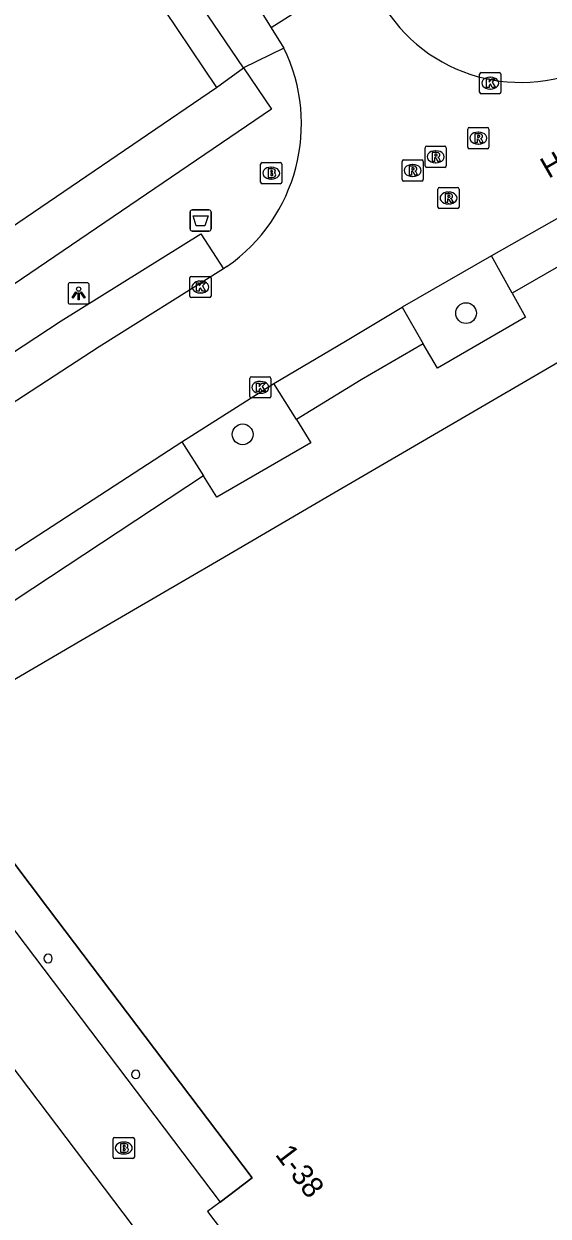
# Model space of a CAD drawing. Extents: x 160037 to 160839, y 385326 to 386441.
# Drawn here: x 160333 to 160357.7, y 385985.4 to 386041.7 of the extents above; entities that cross this region are included whole.
import ezdxf

# ---------------------------------------------------------------- set-up
doc = ezdxf.new("R2010")
doc.units = 0
for name, color, linetype in [('IMGEO_Afvalbak', 7, 'Continuous'), ('IMGEO_Boom', 7, 'Continuous'), ('IMGEO_Brandkraan', 7, 'Continuous'), ('IMGEO_Kolk', 7, 'Continuous'), ('IMGEO_Lichtpunt', 7, 'Continuous'), ('IMGEO_Openbare_ruimte_label', 7, 'Continuous'), ('IMGEO_Pand', 7, 'Continuous'), ('IMGEO_Pand_nummerreeks', 7, 'Continuous'), ('IMGEO_Pand_overbouw', 7, 'Continuous'), ('IMGEO_Parkeervlak_open', 7, 'Continuous'), ('IMGEO_Rijbaan_lokaal_open', 7, 'Continuous'), ('IMGEO_Rioolput', 7, 'Continuous'), ('IMGEO_Voetpad_open', 7, 'Continuous')]:
    doc.layers.add(name, color=color, linetype=linetype)

msp = doc.modelspace()

# ---------------------------------------------------------------- linework, layer by layer
at = {"layer": 'IMGEO_Afvalbak'}
for p, q in [((160340.801, 386031.994), (160340.801, 386032.794)), ((160340.801, 386032.794), (160340.801, 386031.994)), ((160340.901, 386032.894), (160341.691, 386032.894)), ((160341.691, 386032.894), (160340.901, 386032.894)), ((160341.791, 386032.794), (160341.791, 386031.994)), ((160341.791, 386031.994), (160341.791, 386032.794)), ((160341.691, 386031.894), (160340.901, 386031.894)), ((160340.901, 386031.894), (160341.691, 386031.894))]:
    msp.add_line(p, q, dxfattribs=at)
msp.add_lwpolyline([(160340.944, 386032.608), (160341.648, 386032.608), (160341.499, 386032.138), (160341.093, 386032.138), (160340.944, 386032.608)], dxfattribs=at)
for centre, start, end in [((160340.901, 386032.794), 90, 180), ((160340.901, 386032.794), 90, 180), ((160341.691, 386032.794), 0, 90), ((160341.691, 386032.794), 360, 90), ((160340.901, 386031.994), 180, 270), ((160340.901, 386031.994), 180, 270), ((160341.691, 386031.994), 270, 0), ((160341.691, 386031.994), 270, 0)]:
    msp.add_arc(centre, 0.1, start, end, dxfattribs=at)
at = {"layer": 'IMGEO_Boom'}
for centre in [(160353.825, 386028.023), (160343.282, 386022.307)]:
    msp.add_circle(centre, 0.489, dxfattribs=at)
at = {"layer": 'IMGEO_Brandkraan'}
for p, q in [((160344.131, 386034.199), (160344.131, 386035.051)), ((160344.206, 386035.125), (160345.058, 386035.125)), ((160345.132, 386035.051), (160345.132, 386034.199)), ((160344.619, 386034.905), (160344.644, 386034.905)), ((160345.058, 386034.125), (160344.206, 386034.125)), ((160344.642, 386034.345), (160344.617, 386034.345)), ((160337.171, 385988.227), (160337.171, 385989.079)), ((160337.246, 385989.153), (160338.098, 385989.153)), ((160337.659, 385988.933), (160337.684, 385988.933)), ((160338.172, 385989.079), (160338.172, 385988.227)), ((160337.682, 385988.373), (160337.657, 385988.373)), ((160338.098, 385988.153), (160337.246, 385988.153))]:
    msp.add_line(p, q, dxfattribs=at)
for points in [[(160344.131, 386034.199), (160344.131, 386035.051)], [(160344.206, 386035.125), (160345.058, 386035.125)], [(160345.132, 386035.051), (160345.132, 386034.199)], [(160344.479, 386034.825), (160344.479, 386034.425), (160344.692, 386034.425)], [(160344.71, 386034.825), (160344.479, 386034.825)], [(160344.658, 386034.744), (160344.604, 386034.744), (160344.604, 386034.668)], [(160344.604, 386034.668), (160344.657, 386034.668)], [(160344.666, 386034.592), (160344.604, 386034.592), (160344.604, 386034.511)], [(160344.604, 386034.511), (160344.666, 386034.511)], [(160345.058, 386034.125), (160344.206, 386034.125)], [(160337.171, 385988.227), (160337.171, 385989.079)], [(160337.246, 385989.153), (160338.098, 385989.153)], [(160338.172, 385989.079), (160338.172, 385988.227)], [(160337.519, 385988.853), (160337.519, 385988.453), (160337.732, 385988.453)], [(160337.75, 385988.853), (160337.519, 385988.853)], [(160337.698, 385988.772), (160337.644, 385988.772), (160337.644, 385988.696)], [(160337.644, 385988.696), (160337.697, 385988.696)], [(160337.706, 385988.62), (160337.644, 385988.62), (160337.644, 385988.539)], [(160337.644, 385988.539), (160337.706, 385988.539)], [(160338.098, 385988.153), (160337.246, 385988.153)]]:
    msp.add_lwpolyline(points, dxfattribs=at)
for centre, radius, start, end in [((160344.208, 386035.049), 0.0765, 91.552, 178.448), ((160344.208, 386035.049), 0.0765, 91.552, 178.448), ((160345.056, 386035.049), 0.0765, 1.552, 88.448), ((160345.056, 386035.049), 0.0765, 1.552, 88.448), ((160344.659, 386034.706), 0.0379, 267.8285, 90.9355), ((160344.667, 386034.551), 0.0404, 269.8759, 90.5077), ((160344.698, 386034.676), 0.251, 268.6676, 293.5347), ((160344.714, 386034.68), 0.145, 59.4692, 91.5367), ((160344.739, 386034.727), 0.0922, 285.5137, 58.1501), ((160344.744, 386034.535), 0.105, 301.3115, 78.989), ((160344.208, 386034.201), 0.0765, 181.552, 268.448), ((160344.208, 386034.201), 0.0765, 181.552, 268.448), ((160345.056, 386034.201), 0.0765, 271.552, 358.448), ((160345.056, 386034.201), 0.0765, 271.552, 358.448), ((160337.248, 385989.077), 0.0765, 91.552, 178.448), ((160337.248, 385989.077), 0.0765, 91.552, 178.448), ((160338.096, 385989.077), 0.0765, 1.552, 88.448), ((160338.096, 385989.077), 0.0765, 1.552, 88.448), ((160337.699, 385988.734), 0.0379, 267.8285, 90.9355), ((160337.707, 385988.579), 0.0404, 269.8759, 90.5077), ((160337.738, 385988.704), 0.251, 268.6676, 293.5347), ((160337.754, 385988.708), 0.145, 59.4692, 91.5367), ((160337.779, 385988.755), 0.0922, 285.5137, 58.1501), ((160337.784, 385988.563), 0.105, 301.3115, 78.989), ((160337.248, 385988.229), 0.0765, 181.552, 268.448), ((160337.248, 385988.229), 0.0765, 181.552, 268.448), ((160338.096, 385988.229), 0.0765, 271.552, 358.448), ((160338.096, 385988.229), 0.0765, 271.552, 358.448)]:
    msp.add_arc(centre, radius, start, end, dxfattribs=at)
for centre, major_axis, ratio, start_param, end_param in [((160344.618, 386034.625), (-0.387, 0.002), 0.722429, 4.712389, 7.853982), ((160344.643, 386034.625), (-0.39, 0.002), 0.717154, 1.570796, 4.712389), ((160337.658, 385988.653), (-0.387, 0.002), 0.722429, 4.712389, 7.853982), ((160337.683, 385988.653), (-0.39, 0.002), 0.717154, 1.570796, 4.712389)]:
    msp.add_ellipse(centre, major_axis=major_axis, ratio=ratio, start_param=start_param, end_param=end_param, dxfattribs=at)
at = {"layer": 'IMGEO_Kolk'}
for p, q in [((160354.467, 386038.443), (160354.467, 386039.295)), ((160354.542, 386039.369), (160355.394, 386039.369)), ((160354.955, 386039.149), (160354.98, 386039.149)), ((160355.468, 386039.295), (160355.468, 386038.443)), ((160355.394, 386038.369), (160354.542, 386038.369)), ((160354.978, 386038.589), (160354.953, 386038.589)), ((160340.788, 386028.829), (160340.788, 386029.681)), ((160340.863, 386029.755), (160341.715, 386029.755)), ((160341.276, 386029.535), (160341.301, 386029.535)), ((160341.789, 386029.681), (160341.789, 386028.829)), ((160341.299, 386028.975), (160341.274, 386028.975)), ((160341.715, 386028.755), (160340.863, 386028.755)), ((160343.617, 386024.096), (160343.617, 386024.948)), ((160343.692, 386025.022), (160344.544, 386025.022)), ((160344.618, 386024.948), (160344.618, 386024.096)), ((160344.105, 386024.802), (160344.13, 386024.802)), ((160344.544, 386024.022), (160343.692, 386024.022)), ((160344.128, 386024.242), (160344.103, 386024.242))]:
    msp.add_line(p, q, dxfattribs=at)
for points in [[(160354.467, 386038.443), (160354.467, 386039.295)], [(160354.542, 386039.369), (160355.394, 386039.369)], [(160354.788, 386039.069), (160354.911, 386039.069), (160354.911, 386038.918), (160355.041, 386039.069), (160355.205, 386039.069), (160355.059, 386038.918), (160355.212, 386038.669), (160355.06, 386038.669), (160354.975, 386038.833), (160354.911, 386038.766), (160354.911, 386038.669), (160354.788, 386038.669), (160354.788, 386039.069)], [(160355.468, 386039.295), (160355.468, 386038.443)], [(160355.394, 386038.369), (160354.542, 386038.369)], [(160340.788, 386028.829), (160340.788, 386029.681)], [(160340.863, 386029.755), (160341.715, 386029.755)], [(160341.109, 386029.455), (160341.232, 386029.455), (160341.232, 386029.304), (160341.362, 386029.455), (160341.526, 386029.455), (160341.38, 386029.304), (160341.533, 386029.055), (160341.381, 386029.055), (160341.296, 386029.219), (160341.232, 386029.152), (160341.232, 386029.055), (160341.109, 386029.055), (160341.109, 386029.455)], [(160341.789, 386029.681), (160341.789, 386028.829)], [(160341.715, 386028.755), (160340.863, 386028.755)], [(160343.617, 386024.096), (160343.617, 386024.948)], [(160343.692, 386025.022), (160344.544, 386025.022)], [(160344.618, 386024.948), (160344.618, 386024.096)], [(160343.938, 386024.722), (160344.061, 386024.722), (160344.061, 386024.571), (160344.191, 386024.722), (160344.355, 386024.722), (160344.209, 386024.571), (160344.362, 386024.322), (160344.21, 386024.322), (160344.125, 386024.486), (160344.061, 386024.419), (160344.061, 386024.322), (160343.938, 386024.322), (160343.938, 386024.722)], [(160344.544, 386024.022), (160343.692, 386024.022)]]:
    msp.add_lwpolyline(points, dxfattribs=at)
for centre, start, end in [((160354.544, 386039.293), 91.552, 178.448), ((160354.544, 386039.293), 91.552, 178.448), ((160355.392, 386039.293), 1.552, 88.448), ((160355.392, 386039.293), 1.552, 88.448), ((160354.544, 386038.445), 181.552, 268.448), ((160354.544, 386038.445), 181.552, 268.448), ((160355.392, 386038.445), 271.552, 358.448), ((160355.392, 386038.445), 271.552, 358.448), ((160340.865, 386029.679), 91.552, 178.448), ((160340.865, 386029.679), 91.552, 178.448), ((160341.713, 386029.679), 1.552, 88.448), ((160341.713, 386029.679), 1.552, 88.448), ((160340.865, 386028.831), 181.552, 268.448), ((160340.865, 386028.831), 181.552, 268.448), ((160341.713, 386028.831), 271.552, 358.448), ((160341.713, 386028.831), 271.552, 358.448), ((160343.694, 386024.946), 91.552, 178.448), ((160343.694, 386024.946), 91.552, 178.448), ((160344.542, 386024.946), 1.552, 88.448), ((160344.542, 386024.946), 1.552, 88.448), ((160343.694, 386024.098), 181.552, 268.448), ((160343.694, 386024.098), 181.552, 268.448), ((160344.542, 386024.098), 271.552, 358.448), ((160344.542, 386024.098), 271.552, 358.448)]:
    msp.add_arc(centre, 0.0765, start, end, dxfattribs=at)
for centre, major_axis, ratio, start_param, end_param in [((160354.954, 386038.869), (-0.387, 0.002), 0.722429, 4.712389, 7.853982), ((160354.979, 386038.869), (-0.39, 0.002), 0.717154, 1.570796, 4.712389), ((160341.275, 386029.255), (-0.387, 0.002), 0.722429, 4.712389, 7.853982), ((160341.3, 386029.255), (-0.39, 0.002), 0.717154, 1.570796, 4.712389), ((160344.104, 386024.522), (-0.387, 0.002), 0.722429, 4.712389, 7.853982), ((160344.129, 386024.522), (-0.39, 0.002), 0.717154, 1.570796, 4.712389)]:
    msp.add_ellipse(centre, major_axis=major_axis, ratio=ratio, start_param=start_param, end_param=end_param, dxfattribs=at)
at = {"layer": 'IMGEO_Lichtpunt'}
for p, q in [((160335.042, 386029.359), (160335.042, 386028.552)), ((160335.042, 386029.359), (160335.042, 386028.552)), ((160335.944, 386029.454), (160335.136, 386029.454)), ((160335.944, 386029.454), (160335.136, 386029.454)), ((160336.038, 386028.552), (160336.038, 386029.359)), ((160336.038, 386028.552), (160336.038, 386029.359)), ((160335.136, 386028.458), (160335.944, 386028.458)), ((160335.136, 386028.458), (160335.944, 386028.458))]:
    msp.add_line(p, q, dxfattribs=at)
for points in [[(160335.416, 386029.023), (160335.455, 386028.995), (160335.267, 386028.733), (160335.229, 386028.76), (160335.416, 386029.023)], [(160335.518, 386028.975), (160335.565, 386028.975), (160335.565, 386028.653), (160335.518, 386028.653), (160335.518, 386028.975)], [(160335.628, 386028.995), (160335.666, 386029.022), (160335.853, 386028.76), (160335.814, 386028.732), (160335.628, 386028.995)]]:
    msp.add_lwpolyline(points, dxfattribs=at)
msp.add_circle((160335.541, 386029.157), 0.0994, dxfattribs=at)
for centre, start, end in [((160335.136, 386029.359), 90, 180), ((160335.136, 386029.359), 90, 180), ((160335.944, 386029.359), 0, 90), ((160335.944, 386029.359), 0, 90), ((160335.136, 386028.552), 180, 270), ((160335.136, 386028.552), 180, 270), ((160335.944, 386028.552), 270, 0), ((160335.944, 386028.552), 270, 360)]:
    msp.add_arc(centre, 0.0946, start, end, dxfattribs=at)
at = {"layer": 'IMGEO_Pand'}
for points in [[(160334.826, 386049.73), (160335.927, 386048.015), (160339.1, 386043.322), (160338.986, 386043.242), (160342.054, 386038.664)], [(160321.617, 386024.801), (160323.443, 386026.038), (160331.231, 386031.313), (160342.054, 386038.664)], [(160367.528, 386031.149), (160349.208, 386020.473), (160347.207, 386019.307), (160342.423, 386016.519), (160340.422, 386015.352), (160335.638, 386012.565), (160333.636, 386011.398), (160327.941, 386008.079)], [(160327.941, 386008.079), (160330.831, 386004.266), (160334.064, 386000), (160343.732, 385987.245), (160342.227, 385986.103), (160341.629, 385985.65), (160343.551, 385983.115), (160344.149, 385983.569), (160345.639, 385984.699), (160349.861, 385979.176), (160356.345, 385970.639), (160357.132, 385969.603)]]:
    msp.add_lwpolyline(points, dxfattribs=at)
for centre, start, end in [((160334.096, 385997.588), 0, 180), ((160334.096, 385997.588), 180, 0), ((160338.234, 385992.122), 0, 180), ((160338.234, 385992.122), 180, 360)]:
    msp.add_arc(centre, 0.2, start, end, dxfattribs=at)
at = {"layer": 'IMGEO_Pand_overbouw'}
msp.add_lwpolyline([(160343.732, 385987.245), (160334.064, 386000), (160330.831, 386004.266), (160329.174, 386003.291), (160331.673, 386000), (160342.227, 385986.103)], close=True, dxfattribs=at)
at = {"layer": 'IMGEO_Parkeervlak_open'}
for points in [[(160356.008, 386028.971), (160355.023, 386030.72)], [(160350.809, 386028.304), (160351.809, 386026.573)], [(160345.825, 386023.007), (160344.761, 386024.708)], [(160340.408, 386021.957), (160341.428, 386020.346)]]:
    msp.add_lwpolyline(points, dxfattribs=at)
at = {"layer": 'IMGEO_Rijbaan_lokaal_open'}
for points in [[(160335.889, 386055.264), (160338.797, 386050.618), (160342.768, 386044.462), (160344.631, 386041.482)], [(160348.891, 386044.19), (160344.631, 386041.482)], [(160344.631, 386041.482), (160345.233, 386040.526)], [(160361.165, 386034.196), (160355.023, 386030.72)], [(160355.023, 386030.72), (160350.809, 386028.304)], [(160342.374, 386030.107), (160336.508, 386026.434), (160326.919, 386020.186), (160321.966, 386016.821)], [(160342.542, 386030.224), (160342.374, 386030.107)], [(160344.761, 386024.708), (160348.129, 386026.701), (160350.809, 386028.304)], [(160340.408, 386021.957), (160344.761, 386024.708)], [(160325.372, 386012.025), (160331.402, 386016.101), (160340.408, 386021.957)], [(160328.26, 385997.929), (160351.422, 385967.377)]]:
    msp.add_lwpolyline(points, dxfattribs=at)
for centre, radius, start, end in [((160356.41, 386046.506), 7.602, 212.706, 301.346), ((160337.862, 386036.949), 8.193, 304.8353, 25.8863)]:
    msp.add_arc(centre, radius, start, end, dxfattribs=at)
at = {"layer": 'IMGEO_Rioolput'}
for p, q in [((160353.905, 386035.851), (160353.905, 386036.703)), ((160353.98, 386036.777), (160354.832, 386036.777)), ((160354.906, 386036.703), (160354.906, 386035.851)), ((160354.393, 386036.557), (160354.418, 386036.557)), ((160351.892, 386034.971), (160351.892, 386035.823)), ((160351.967, 386035.897), (160352.819, 386035.897)), ((160352.38, 386035.677), (160352.405, 386035.677)), ((160352.893, 386035.823), (160352.893, 386034.971)), ((160354.832, 386035.777), (160353.98, 386035.777)), ((160354.416, 386035.997), (160354.391, 386035.997)), ((160350.805, 386034.324), (160350.805, 386035.176)), ((160350.88, 386035.25), (160351.732, 386035.25)), ((160351.293, 386035.03), (160351.318, 386035.03)), ((160351.806, 386035.176), (160351.806, 386034.324)), ((160352.403, 386035.117), (160352.378, 386035.117)), ((160351.316, 386034.47), (160351.291, 386034.47)), ((160352.819, 386034.897), (160351.967, 386034.897)), ((160351.732, 386034.25), (160350.88, 386034.25)), ((160352.497, 386033.025), (160352.497, 386033.877)), ((160352.572, 386033.951), (160353.424, 386033.951)), ((160353.498, 386033.877), (160353.498, 386033.025)), ((160352.985, 386033.731), (160353.01, 386033.731)), ((160353.424, 386032.951), (160352.572, 386032.951)), ((160353.008, 386033.171), (160352.983, 386033.171))]:
    msp.add_line(p, q, dxfattribs=at)
for points in [[(160353.905, 386035.851), (160353.905, 386036.703)], [(160353.98, 386036.777), (160354.832, 386036.777)], [(160354.906, 386036.703), (160354.906, 386035.851)], [(160354.494, 386036.475), (160354.242, 386036.477), (160354.242, 386036.077)], [(160354.242, 386036.077), (160354.366, 386036.077), (160354.366, 386036.239), (160354.377, 386036.239)], [(160354.42, 386036.396), (160354.366, 386036.396), (160354.366, 386036.315)], [(160354.366, 386036.315), (160354.418, 386036.315)], [(160354.424, 386036.21), (160354.495, 386036.077), (160354.635, 386036.077), (160354.57, 386036.203)], [(160351.892, 386034.971), (160351.892, 386035.823)], [(160351.967, 386035.897), (160352.819, 386035.897)], [(160352.481, 386035.595), (160352.229, 386035.597), (160352.229, 386035.197)], [(160352.893, 386035.823), (160352.893, 386034.971)], [(160354.832, 386035.777), (160353.98, 386035.777)], [(160350.805, 386034.324), (160350.805, 386035.176)], [(160350.88, 386035.25), (160351.732, 386035.25)], [(160351.806, 386035.176), (160351.806, 386034.324)], [(160352.229, 386035.197), (160352.353, 386035.197), (160352.353, 386035.359), (160352.364, 386035.359)], [(160352.407, 386035.516), (160352.353, 386035.516), (160352.353, 386035.435)], [(160352.353, 386035.435), (160352.405, 386035.435)], [(160352.411, 386035.33), (160352.482, 386035.197), (160352.622, 386035.197), (160352.557, 386035.323)], [(160351.394, 386034.948), (160351.142, 386034.95), (160351.142, 386034.55)], [(160351.142, 386034.55), (160351.266, 386034.55), (160351.266, 386034.712), (160351.277, 386034.712)], [(160351.32, 386034.869), (160351.266, 386034.869), (160351.266, 386034.788)], [(160351.266, 386034.788), (160351.318, 386034.788)], [(160351.324, 386034.683), (160351.395, 386034.55), (160351.535, 386034.55), (160351.47, 386034.676)], [(160352.819, 386034.897), (160351.967, 386034.897)], [(160351.732, 386034.25), (160350.88, 386034.25)], [(160352.497, 386033.025), (160352.497, 386033.877)], [(160352.572, 386033.951), (160353.424, 386033.951)], [(160353.498, 386033.877), (160353.498, 386033.025)], [(160353.086, 386033.649), (160352.834, 386033.651), (160352.834, 386033.251)], [(160352.834, 386033.251), (160352.958, 386033.251), (160352.958, 386033.413), (160352.969, 386033.413)], [(160353.012, 386033.57), (160352.958, 386033.57), (160352.958, 386033.489)], [(160352.958, 386033.489), (160353.01, 386033.489)], [(160353.016, 386033.384), (160353.087, 386033.251), (160353.227, 386033.251), (160353.162, 386033.377)], [(160353.424, 386032.951), (160352.572, 386032.951)]]:
    msp.add_lwpolyline(points, dxfattribs=at)
for centre, radius, start, end in [((160353.982, 386036.701), 0.0765, 91.552, 178.448), ((160353.982, 386036.701), 0.0765, 91.552, 178.448), ((160354.83, 386036.701), 0.0765, 1.552, 88.448), ((160354.83, 386036.701), 0.0765, 1.552, 88.448), ((160354.376, 386036.186), 0.0533, 26.0293, 88.6989), ((160354.402, 386036.504), 0.19, 274.7715, 282.9687), ((160354.426, 386036.3), 0.0964, 77.0061, 93.1865), ((160354.44, 386036.357), 0.0378, 276.6634, 79.6772), ((160354.493, 386036.365), 0.109, 350.3612, 89.416), ((160354.491, 386036.365), 0.112, 277.5842, 350.9817), ((160354.475, 386036.15), 0.108, 29.5134, 73.7905), ((160351.969, 386035.821), 0.0765, 91.552, 178.448), ((160351.969, 386035.821), 0.0765, 91.552, 178.448), ((160352.48, 386035.485), 0.109, 350.3612, 89.416), ((160352.817, 386035.821), 0.0765, 1.552, 88.448), ((160352.817, 386035.821), 0.0765, 1.552, 88.448), ((160353.982, 386035.853), 0.0765, 181.552, 268.448), ((160353.982, 386035.853), 0.0765, 181.552, 268.448), ((160354.83, 386035.853), 0.0765, 271.552, 358.448), ((160354.83, 386035.853), 0.0765, 271.552, 358.448), ((160350.882, 386035.174), 0.0765, 91.552, 178.448), ((160350.882, 386035.174), 0.0765, 91.552, 178.448), ((160351.73, 386035.174), 0.0765, 1.552, 88.448), ((160351.73, 386035.174), 0.0765, 1.552, 88.448), ((160352.363, 386035.306), 0.0533, 26.0293, 88.6989), ((160352.389, 386035.624), 0.19, 274.7715, 282.9687), ((160352.413, 386035.42), 0.0964, 77.0061, 93.1865), ((160352.427, 386035.477), 0.0378, 276.6634, 79.6772), ((160352.478, 386035.485), 0.112, 277.5842, 350.9817), ((160352.462, 386035.27), 0.108, 29.5134, 73.7905), ((160351.276, 386034.659), 0.0533, 26.0293, 88.6989), ((160351.302, 386034.977), 0.19, 274.7715, 282.9687), ((160351.326, 386034.773), 0.0964, 77.0061, 93.1865), ((160351.34, 386034.83), 0.0378, 276.6634, 79.6772), ((160351.393, 386034.838), 0.109, 350.3612, 89.416), ((160351.391, 386034.838), 0.112, 277.5842, 350.9817), ((160351.375, 386034.623), 0.108, 29.5134, 73.7905), ((160351.969, 386034.973), 0.0765, 181.552, 268.448), ((160351.969, 386034.973), 0.0765, 181.552, 268.448), ((160352.817, 386034.973), 0.0765, 271.552, 358.448), ((160352.817, 386034.973), 0.0765, 271.552, 358.448), ((160350.882, 386034.326), 0.0765, 181.552, 268.448), ((160350.882, 386034.326), 0.0765, 181.552, 268.448), ((160351.73, 386034.326), 0.0765, 271.552, 358.448), ((160351.73, 386034.326), 0.0765, 271.552, 358.448), ((160352.574, 386033.875), 0.0765, 91.552, 178.448), ((160352.574, 386033.875), 0.0765, 91.552, 178.448), ((160353.422, 386033.875), 0.0765, 1.552, 88.448), ((160353.422, 386033.875), 0.0765, 1.552, 88.448), ((160352.968, 386033.36), 0.0533, 26.0293, 88.6989), ((160352.994, 386033.678), 0.19, 274.7715, 282.9687), ((160353.018, 386033.474), 0.0964, 77.0061, 93.1865), ((160353.032, 386033.531), 0.0378, 276.6634, 79.6772), ((160353.085, 386033.539), 0.109, 350.3612, 89.416), ((160353.083, 386033.539), 0.112, 277.5842, 350.9817), ((160353.067, 386033.324), 0.108, 29.5134, 73.7905), ((160352.574, 386033.027), 0.0765, 181.552, 268.448), ((160352.574, 386033.027), 0.0765, 181.552, 268.448), ((160353.422, 386033.027), 0.0765, 271.552, 358.448), ((160353.422, 386033.027), 0.0765, 271.552, 358.448)]:
    msp.add_arc(centre, radius, start, end, dxfattribs=at)
for centre, major_axis, ratio, start_param, end_param in [((160354.392, 386036.277), (-0.387, 0.002), 0.722429, 4.712389, 7.853982), ((160354.417, 386036.277), (-0.39, 0.002), 0.717154, 1.570796, 4.712389), ((160352.379, 386035.397), (-0.387, 0.002), 0.722429, 4.712389, 7.853982), ((160352.404, 386035.397), (-0.39, 0.002), 0.717154, 1.570796, 4.712389), ((160351.292, 386034.75), (-0.387, 0.002), 0.722429, 4.712389, 7.853982), ((160351.317, 386034.75), (-0.39, 0.002), 0.717154, 1.570796, 4.712389), ((160352.984, 386033.451), (-0.387, 0.002), 0.722429, 4.712389, 7.853982), ((160353.009, 386033.451), (-0.39, 0.002), 0.717154, 1.570796, 4.712389)]:
    msp.add_ellipse(centre, major_axis=major_axis, ratio=ratio, start_param=start_param, end_param=end_param, dxfattribs=at)
at = {"layer": 'IMGEO_Voetpad_open'}
for points in [[(160343.316, 386039.594), (160335.152, 386051.612)], [(160345.233, 386040.526), (160343.316, 386039.594)], [(160343.316, 386039.594), (160344.638, 386037.648), (160289.221, 386000), (160275.764, 385990.858), (160274.499, 385992.721)], [(160342.054, 386038.664), (160343.316, 386039.594)], [(160362.124, 386032.481), (160356.008, 386028.971)], [(160321.966, 386016.821), (160320.852, 386018.476), (160325.737, 386021.773), (160334.72, 386027.657), (160341.308, 386031.767), (160342.374, 386030.107)], [(160356.008, 386028.971), (160356.631, 386027.829), (160352.48, 386025.421), (160351.809, 386026.573)], [(160351.809, 386026.573), (160348.873, 386024.879), (160345.825, 386023.007)], [(160345.825, 386023.007), (160346.497, 386021.914), (160342.063, 386019.341), (160341.428, 386020.346)], [(160341.428, 386020.346), (160332.598, 386014.517), (160332.235, 386014.273), (160326.484, 386010.41), (160325.372, 386012.025)]]:
    msp.add_lwpolyline(points, dxfattribs=at)

# ---------------------------------------------------------------- texts
at = {"layer": 'IMGEO_Openbare_ruimte_label'}
msp.add_text('Hendrik Staetslaan', height=1, rotation=29.7449, dxfattribs=at).set_placement((160357.717, 386034.351))
at = {"layer": 'IMGEO_Pand_nummerreeks'}
msp.add_text('1-38', height=1, rotation=307.1618, dxfattribs=at).set_placement((160344.785, 385988.339))

doc.saveas('drawing.dxf')
